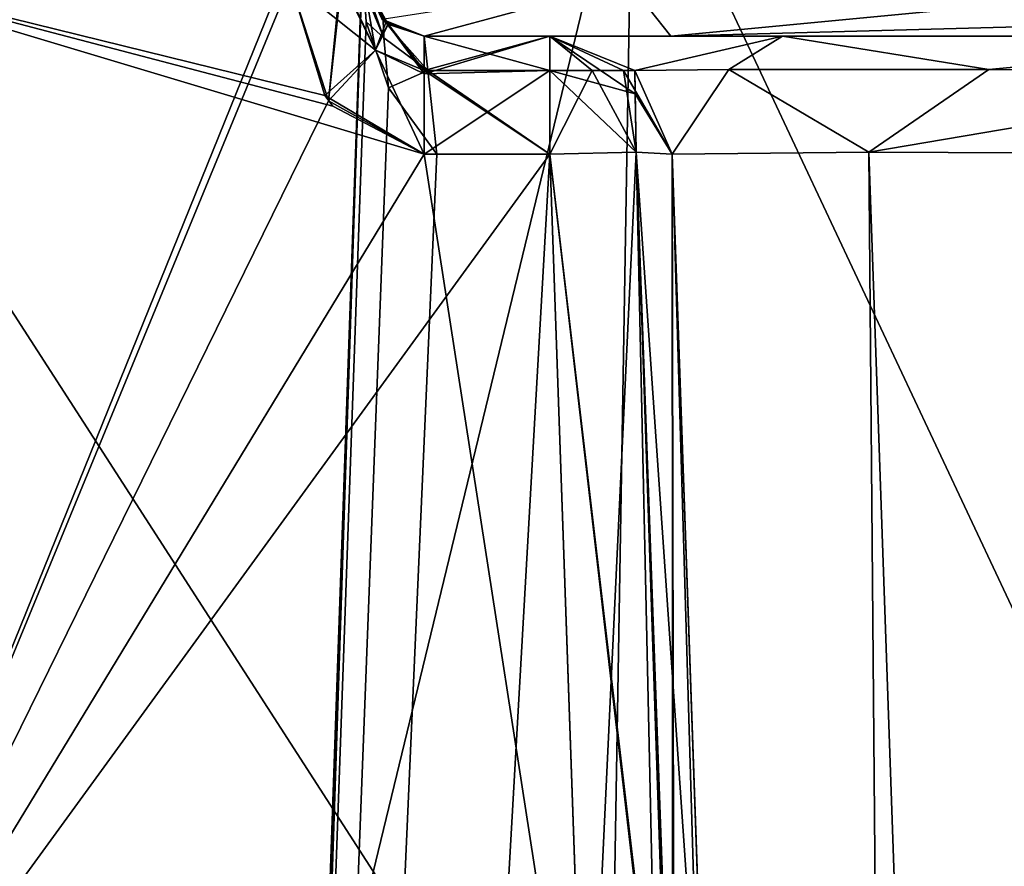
# Model space of a CAD drawing. Header units: inches. Extents: x -10 to 10, y -2.3 to 4.3.
# Tile 631 of 656: x -2.64 to -2.237, y 2.925 to 3.272. Entities that reach past the tile are written whole.
import ezdxf

# ---------------------------------------------------------------- set-up
doc = ezdxf.new("R2010")
doc.units = ezdxf.units.IN
doc.header["$LTSCALE"] = 65.185185
doc.header["$MEASUREMENT"] = 0
for name, color, linetype in [('11478', 7, 'CONTINUOUS'), ('11532', 7, 'CONTINUOUS'), ('12195', 7, 'CONTINUOUS'), ('12196', 7, 'CONTINUOUS'), ('12197', 7, 'CONTINUOUS'), ('12198', 7, 'CONTINUOUS'), ('12200', 7, 'CONTINUOUS'), ('12201', 7, 'CONTINUOUS'), ('12202', 7, 'CONTINUOUS'), ('12210', 7, 'CONTINUOUS'), ('12218', 7, 'CONTINUOUS'), ('12219', 7, 'CONTINUOUS'), ('9749', 7, 'CONTINUOUS'), ('9750', 7, 'CONTINUOUS'), ('9751', 7, 'CONTINUOUS'), ('9752', 7, 'CONTINUOUS'), ('9753', 7, 'CONTINUOUS'), ('9754', 7, 'CONTINUOUS'), ('9755', 7, 'CONTINUOUS'), ('9756', 7, 'CONTINUOUS'), ('9791', 7, 'CONTINUOUS'), ('9792', 7, 'CONTINUOUS'), ('9796', 7, 'CONTINUOUS'), ('9797', 7, 'CONTINUOUS'), ('9802', 7, 'CONTINUOUS'), ('9803', 7, 'CONTINUOUS'), ('9804', 7, 'CONTINUOUS'), ('9805', 7, 'CONTINUOUS'), ('9806', 7, 'CONTINUOUS'), ('9807', 7, 'CONTINUOUS'), ('9808', 7, 'CONTINUOUS'), ('9809', 7, 'CONTINUOUS'), ('9821', 7, 'CONTINUOUS'), ('9823', 7, 'CONTINUOUS'), ('9824', 7, 'CONTINUOUS'), ('9825', 7, 'CONTINUOUS'), ('9826', 7, 'CONTINUOUS'), ('9827', 7, 'CONTINUOUS'), ('9829', 7, 'CONTINUOUS'), ('9830', 7, 'CONTINUOUS'), ('9831', 7, 'CONTINUOUS'), ('9832', 7, 'CONTINUOUS'), ('9834', 7, 'CONTINUOUS'), ('9836', 7, 'CONTINUOUS'), ('9878', 7, 'CONTINUOUS'), ('9884', 7, 'CONTINUOUS'), ('9885', 7, 'CONTINUOUS'), ('9886', 7, 'CONTINUOUS'), ('9887', 7, 'CONTINUOUS'), ('9890', 7, 'CONTINUOUS'), ('9891', 7, 'CONTINUOUS'), ('9892', 7, 'CONTINUOUS'), ('9893', 7, 'CONTINUOUS'), ('9894', 7, 'CONTINUOUS')]:
    doc.layers.add(name, color=color, linetype=linetype)

msp = doc.modelspace()

# ---------------------------------------------------------------- linework, layer by layer
at = {"layer": '11478', "linetype": 'Continuous'}
for points in [[(-2.47459, 3.265, -4.13024), (-2.49189, 3.27195, -4.13043), (-2.39158, 3.28753, -4.39138), (-2.47459, 3.265, -4.13024)], [(-2.37384, 3.265, -4.37382), (-2.47459, 3.265, -4.13024), (-2.39158, 3.28753, -4.39138), (-2.37384, 3.265, -4.37382)], [(-2.13043, 3.28826, -4.49953), (-2.37384, 3.265, -4.37382), (-2.39158, 3.28753, -4.39138), (-2.13043, 3.28826, -4.49953)], [(-2.37384, 3.265, -4.37382), (-2.13043, 3.28826, -4.49953), (-2.13043, 3.27149, -4.49139), (-2.37384, 3.265, -4.37382)], [(-2.13026, 3.265, -4.47459), (-2.37384, 3.265, -4.37382), (-2.13043, 3.27149, -4.49139), (-2.13026, 3.265, -4.47459)]]:
    msp.add_3dface(points, dxfattribs=at)
at = {"layer": '11532', "linetype": 'Continuous'}
for points in [[(-2.49769, 3.36105, 5.67792), (-2.51583, 2.84164, 5.69606), (-2.51556, 2.84279, 5.70918), (-2.49769, 3.36105, 5.67792)], [(-2.49769, 3.36105, 5.67792), (-2.51556, 2.84279, 5.70918), (-2.51484, 2.84314, 5.72232), (-2.49769, 3.36105, 5.67792)], [(-2.51484, 2.84314, 5.72232), (-2.39806, 2.84254, 5.96665), (-2.3894, 3.36148, 5.9394), (-2.51484, 2.84314, 5.72232)], [(-2.49769, 3.36105, 5.67792), (-2.51484, 2.84314, 5.72232), (-2.3894, 3.36148, 5.9394), (-2.49769, 3.36105, 5.67792)], [(-2.39806, 2.84254, 5.96665), (-2.146, 2.84326, 6.06578), (-2.3894, 3.36148, 5.9394), (-2.39806, 2.84254, 5.96665)], [(-2.3894, 3.36148, 5.9394), (-2.146, 2.84326, 6.06578), (-2.12792, 3.36105, 6.04769), (-2.3894, 3.36148, 5.9394)]]:
    msp.add_3dface(points, dxfattribs=at)
at = {"layer": '12195', "linetype": 'Continuous'}
for points in [[(-2.42328, 3.21674, -2.10273), (-2.37358, 2.78874, -2.10362), (-2.38797, 3.21747, -2.08808), (-2.42328, 3.21674, -2.10273)], [(-2.42328, 3.21674, -2.10273), (-2.40831, 2.78802, -2.1177), (-2.37358, 2.78874, -2.10362), (-2.42328, 3.21674, -2.10273)], [(-2.35835, 2.78812, -2.06773), (-2.37331, 3.21674, -2.05276), (-2.38797, 3.21747, -2.08808), (-2.35835, 2.78812, -2.06773)], [(-2.37358, 2.78874, -2.10362), (-2.35835, 2.78812, -2.06773), (-2.38797, 3.21747, -2.08808), (-2.37358, 2.78874, -2.10362)]]:
    msp.add_3dface(points, dxfattribs=at)
at = {"layer": '12196', "linetype": 'Continuous'}
for points in [[(-2.42328, 3.265, -2.05276), (-2.42328, 3.25097, -2.0875), (-2.40592, 3.25097, -2.08284), (-2.42328, 3.265, -2.05276)], [(-2.42328, 3.265, -2.05276), (-2.40592, 3.25097, -2.08284), (-2.3932, 3.25097, -2.07013), (-2.42328, 3.265, -2.05276)], [(-2.42328, 3.265, -2.05276), (-2.3932, 3.25097, -2.07013), (-2.38855, 3.25097, -2.05276), (-2.42328, 3.265, -2.05276)], [(-2.42328, 3.25097, -2.0875), (-2.38797, 3.21747, -2.08808), (-2.40592, 3.25097, -2.08284), (-2.42328, 3.25097, -2.0875)], [(-2.42328, 3.21674, -2.10273), (-2.38797, 3.21747, -2.08808), (-2.42328, 3.25097, -2.0875), (-2.42328, 3.21674, -2.10273)], [(-2.40592, 3.25097, -2.08284), (-2.38797, 3.21747, -2.08808), (-2.3932, 3.25097, -2.07013), (-2.40592, 3.25097, -2.08284)], [(-2.38797, 3.21747, -2.08808), (-2.37331, 3.21674, -2.05276), (-2.3932, 3.25097, -2.07013), (-2.38797, 3.21747, -2.08808)], [(-2.3932, 3.25097, -2.07013), (-2.37331, 3.21674, -2.05276), (-2.38855, 3.25097, -2.05276), (-2.3932, 3.25097, -2.07013)]]:
    msp.add_3dface(points, dxfattribs=at)
at = {"layer": '12197', "linetype": 'Continuous'}
for points in [[(-2.42328, 3.265, -2.05276), (-2.47459, 3.265, -2.05276), (-2.47461, 3.24958, -2.08888), (-2.42328, 3.265, -2.05276)], [(-2.42328, 3.25097, -2.0875), (-2.42328, 3.265, -2.05276), (-2.47461, 3.24958, -2.08888), (-2.42328, 3.25097, -2.0875)], [(-2.47459, 3.21674, -2.10273), (-2.42328, 3.25097, -2.0875), (-2.47461, 3.24958, -2.08888), (-2.47459, 3.21674, -2.10273)], [(-2.47459, 3.21674, -2.10273), (-2.42328, 3.21674, -2.10273), (-2.42328, 3.25097, -2.0875), (-2.47459, 3.21674, -2.10273)]]:
    msp.add_3dface(points, dxfattribs=at)
at = {"layer": '12198', "linetype": 'Continuous'}
for points in [[(-2.52946, 3.28721, -2.10027), (-2.51371, 3.23849, -2.10197), (-2.50886, 3.28842, -2.09199), (-2.52946, 3.28721, -2.10027)], [(-2.50886, 3.28842, -2.09199), (-2.51371, 3.23849, -2.10197), (-2.49456, 3.25919, -2.08974), (-2.50886, 3.28842, -2.09199)], [(-2.49456, 3.25919, -2.08974), (-2.49953, 3.28826, -2.07029), (-2.50886, 3.28842, -2.09199), (-2.49456, 3.25919, -2.08974)], [(-2.48945, 3.2699, -2.06118), (-2.49953, 3.28826, -2.07029), (-2.49456, 3.25919, -2.08974), (-2.48945, 3.2699, -2.06118)], [(-2.47461, 3.24958, -2.08888), (-2.48945, 3.2699, -2.06118), (-2.49456, 3.25919, -2.08974), (-2.47461, 3.24958, -2.08888)], [(-2.47459, 3.265, -2.05276), (-2.48945, 3.2699, -2.06118), (-2.47461, 3.24958, -2.08888), (-2.47459, 3.265, -2.05276)], [(-2.51371, 3.23849, -2.10197), (-2.47459, 3.21674, -2.10273), (-2.49456, 3.25919, -2.08974), (-2.51371, 3.23849, -2.10197)], [(-2.47459, 3.21674, -2.10273), (-2.47461, 3.24958, -2.08888), (-2.49456, 3.25919, -2.08974), (-2.47459, 3.21674, -2.10273)]]:
    msp.add_3dface(points, dxfattribs=at)
at = {"layer": '12200', "linetype": 'Continuous'}
for points in [[(-2.42328, 3.265, 0.50276), (-2.42328, 3.265, -2.05276), (-2.38855, 3.25097, -2.05276), (-2.42328, 3.265, 0.50276)], [(-2.42328, 3.265, 0.50276), (-2.38855, 3.25097, -2.05276), (-2.38855, 3.25097, 0.50276), (-2.42328, 3.265, 0.50276)], [(-2.37331, 3.21674, -2.05276), (-2.37331, 3.21674, 0.50276), (-2.38855, 3.25097, 0.50276), (-2.37331, 3.21674, -2.05276)], [(-2.38855, 3.25097, -2.05276), (-2.37331, 3.21674, -2.05276), (-2.38855, 3.25097, 0.50276), (-2.38855, 3.25097, -2.05276)]]:
    msp.add_3dface(points, dxfattribs=at)
at = {"layer": '12201', "linetype": 'Continuous'}
for points in [[(-2.42328, 3.25097, 0.5375), (-2.42328, 3.265, 0.50276), (-2.40592, 3.25097, 0.53284), (-2.42328, 3.25097, 0.5375)], [(-2.42328, 3.265, 0.50276), (-2.38855, 3.25097, 0.50276), (-2.3932, 3.25097, 0.52013), (-2.42328, 3.265, 0.50276)], [(-2.40592, 3.25097, 0.53284), (-2.42328, 3.265, 0.50276), (-2.3932, 3.25097, 0.52013), (-2.40592, 3.25097, 0.53284)], [(-2.42328, 3.21674, 0.55273), (-2.42328, 3.25097, 0.5375), (-2.40592, 3.25097, 0.53284), (-2.42328, 3.21674, 0.55273)], [(-2.42328, 3.21674, 0.55273), (-2.40592, 3.25097, 0.53284), (-2.38797, 3.21747, 0.53808), (-2.42328, 3.21674, 0.55273)], [(-2.40592, 3.25097, 0.53284), (-2.3932, 3.25097, 0.52013), (-2.38797, 3.21747, 0.53808), (-2.40592, 3.25097, 0.53284)], [(-2.3932, 3.25097, 0.52013), (-2.38855, 3.25097, 0.50276), (-2.38797, 3.21747, 0.53808), (-2.3932, 3.25097, 0.52013)], [(-2.38855, 3.25097, 0.50276), (-2.37331, 3.21674, 0.50276), (-2.38797, 3.21747, 0.53808), (-2.38855, 3.25097, 0.50276)]]:
    msp.add_3dface(points, dxfattribs=at)
at = {"layer": '12202', "linetype": 'Continuous'}
for points in [[(-2.40831, 2.78802, 0.5677), (-2.42328, 3.21674, 0.55273), (-2.38797, 3.21747, 0.53808), (-2.40831, 2.78802, 0.5677)], [(-2.40831, 2.78802, 0.5677), (-2.38797, 3.21747, 0.53808), (-2.37296, 2.78874, 0.55301), (-2.40831, 2.78802, 0.5677)], [(-2.38797, 3.21747, 0.53808), (-2.37331, 3.21674, 0.50276), (-2.37296, 2.78874, 0.55301), (-2.38797, 3.21747, 0.53808)], [(-2.37331, 3.21674, 0.50276), (-2.35835, 2.78811, 0.51773), (-2.37296, 2.78874, 0.55301), (-2.37331, 3.21674, 0.50276)]]:
    msp.add_3dface(points, dxfattribs=at)
at = {"layer": '12210', "linetype": 'Continuous'}
for points in [[(-2.38797, 3.21747, 1.01192), (-2.42328, 3.21674, 0.99727), (-2.37358, 2.78874, 0.99638), (-2.38797, 3.21747, 1.01192)], [(-2.42328, 3.21674, 0.99727), (-2.40831, 2.78802, 0.9823), (-2.37358, 2.78874, 0.99638), (-2.42328, 3.21674, 0.99727)], [(-2.35835, 2.78812, 1.03227), (-2.37331, 3.21674, 1.04724), (-2.38797, 3.21747, 1.01192), (-2.35835, 2.78812, 1.03227)], [(-2.35835, 2.78812, 1.03227), (-2.38797, 3.21747, 1.01192), (-2.37358, 2.78874, 0.99638), (-2.35835, 2.78812, 1.03227)]]:
    msp.add_3dface(points, dxfattribs=at)
at = {"layer": '12218', "linetype": 'Continuous'}
for points in [[(-2.48941, 3.26987, 3.61115), (-2.49953, 3.28826, 3.62029), (-2.48945, 3.2699, 1.03882), (-2.48941, 3.26987, 3.61115)], [(-2.49953, 3.28826, 3.62029), (-2.49953, 3.28826, 1.02971), (-2.48945, 3.2699, 1.03882), (-2.49953, 3.28826, 3.62029)], [(-2.47459, 3.265, 1.04724), (-2.48941, 3.26987, 3.61115), (-2.48945, 3.2699, 1.03882), (-2.47459, 3.265, 1.04724)], [(-2.47459, 3.265, 3.60276), (-2.48941, 3.26987, 3.61115), (-2.47459, 3.265, 1.04724), (-2.47459, 3.265, 3.60276)]]:
    msp.add_3dface(points, dxfattribs=at)
at = {"layer": '12219', "linetype": 'Continuous'}
for points in [[(-2.42328, 3.265, 3.60276), (-2.47459, 3.265, 3.60276), (-2.47459, 3.265, 1.04724), (-2.42328, 3.265, 3.60276)], [(-2.42328, 3.265, 1.04724), (-2.42328, 3.265, 3.60276), (-2.47459, 3.265, 1.04724), (-2.42328, 3.265, 1.04724)]]:
    msp.add_3dface(points, dxfattribs=at)
at = {"layer": '9749', "linetype": 'Continuous'}
for points in [[(-2.5, 3.295, 4.55817), (-2.49831, 3.27082, 4.55902), (-2.62939, -0.41025, 4.68756), (-2.5, 3.295, 4.55817)], [(-2.49831, 3.27082, 4.55902), (-2.48923, 3.24383, 4.55996), (-2.62939, -0.41025, 4.68756), (-2.49831, 3.27082, 4.55902)], [(-2.48923, 3.24383, 4.55996), (-2.46953, 3.21674, 4.56091), (-2.62939, -0.41025, 4.68756), (-2.48923, 3.24383, 4.55996)], [(-2.62939, -0.41025, 4.68756), (-2.46953, 3.21674, 4.56091), (-2.42328, 3.21674, 4.56091), (-2.62939, -0.41025, 4.68756)], [(-2.32849, 0.50212, 4.6557), (-2.62939, -0.41025, 4.68756), (-2.42328, 3.21674, 4.56091), (-2.32849, 0.50212, 4.6557)]]:
    msp.add_3dface(points, dxfattribs=at)
at = {"layer": '9750', "linetype": 'Continuous'}
for points in [[(-2.47311, 3.25099, 4.54565), (-2.47459, 3.265, 4.51094), (-2.42328, 3.25098, 4.54566), (-2.47311, 3.25099, 4.54565)], [(-2.42328, 3.25098, 4.54566), (-2.47459, 3.265, 4.51094), (-2.42328, 3.265, 4.51094), (-2.42328, 3.25098, 4.54566)], [(-2.42328, 3.21674, 4.56091), (-2.46953, 3.21674, 4.56091), (-2.47311, 3.25099, 4.54565), (-2.42328, 3.21674, 4.56091)], [(-2.42328, 3.21674, 4.56091), (-2.47311, 3.25099, 4.54565), (-2.42328, 3.25098, 4.54566), (-2.42328, 3.21674, 4.56091)]]:
    msp.add_3dface(points, dxfattribs=at)
at = {"layer": '9751', "linetype": 'Continuous'}
for points in [[(-2.49139, 3.27148, 4.51094), (-2.4911, 3.26428, 4.5393), (-2.49953, 3.28826, 4.51094), (-2.49139, 3.27148, 4.51094)], [(-2.49953, 3.28826, 4.51094), (-2.4911, 3.26428, 4.5393), (-2.49921, 3.28376, 4.53649), (-2.49953, 3.28826, 4.51094)], [(-2.4911, 3.26428, 4.5393), (-2.49831, 3.27082, 4.55902), (-2.49921, 3.28376, 4.53649), (-2.4911, 3.26428, 4.5393)], [(-2.48923, 3.24383, 4.55996), (-2.49831, 3.27082, 4.55902), (-2.4911, 3.26428, 4.5393), (-2.48923, 3.24383, 4.55996)], [(-2.47459, 3.265, 4.51094), (-2.47311, 3.25099, 4.54565), (-2.49139, 3.27148, 4.51094), (-2.47459, 3.265, 4.51094)], [(-2.49139, 3.27148, 4.51094), (-2.47311, 3.25099, 4.54565), (-2.4911, 3.26428, 4.5393), (-2.49139, 3.27148, 4.51094)], [(-2.47311, 3.25099, 4.54565), (-2.48923, 3.24383, 4.55996), (-2.4911, 3.26428, 4.5393), (-2.47311, 3.25099, 4.54565)], [(-2.46953, 3.21674, 4.56091), (-2.48923, 3.24383, 4.55996), (-2.47311, 3.25099, 4.54565), (-2.46953, 3.21674, 4.56091)]]:
    msp.add_3dface(points, dxfattribs=at)
at = {"layer": '9752', "linetype": 'Continuous'}
for points in [[(-2.49139, 3.27148, 4.51094), (-2.49953, 3.28826, 4.51094), (-2.48945, 3.2699, 4.13882), (-2.49139, 3.27148, 4.51094)], [(-2.48945, 3.2699, 4.13882), (-2.49953, 3.28826, 4.51094), (-2.49953, 3.28826, 4.12971), (-2.48945, 3.2699, 4.13882)], [(-2.47459, 3.265, 4.51094), (-2.49139, 3.27148, 4.51094), (-2.47459, 3.265, 4.14724), (-2.47459, 3.265, 4.51094)], [(-2.47459, 3.265, 4.14724), (-2.49139, 3.27148, 4.51094), (-2.48945, 3.2699, 4.13882), (-2.47459, 3.265, 4.14724)]]:
    msp.add_3dface(points, dxfattribs=at)
at = {"layer": '9753', "linetype": 'Continuous'}
for points in [[(-2.42328, 3.265, 4.51094), (-2.47459, 3.265, 4.51094), (-2.47459, 3.265, 4.14724), (-2.42328, 3.265, 4.51094)], [(-2.42328, 3.265, 4.51094), (-2.47459, 3.265, 4.14724), (-2.42328, 3.265, 4.14724), (-2.42328, 3.265, 4.51094)]]:
    msp.add_3dface(points, dxfattribs=at)
at = {"layer": '9754', "linetype": 'Continuous'}
for points in [[(-2.42328, 3.265, 4.51094), (-2.42328, 3.265, 4.14724), (-2.38855, 3.25097, 4.14724), (-2.42328, 3.265, 4.51094)], [(-2.38855, 3.25097, 4.51094), (-2.42328, 3.265, 4.51094), (-2.38855, 3.25097, 4.14724), (-2.38855, 3.25097, 4.51094)], [(-2.37331, 3.21674, 4.51094), (-2.38855, 3.25097, 4.51094), (-2.37331, 3.21674, 4.14724), (-2.37331, 3.21674, 4.51094)], [(-2.37331, 3.21674, 4.14724), (-2.38855, 3.25097, 4.51094), (-2.38855, 3.25097, 4.14724), (-2.37331, 3.21674, 4.14724)]]:
    msp.add_3dface(points, dxfattribs=at)
at = {"layer": '9755', "linetype": 'Continuous'}
for points in [[(-2.42328, 3.25098, 4.54566), (-2.42328, 3.265, 4.51094), (-2.38839, 3.24135, 4.53519), (-2.42328, 3.25098, 4.54566)], [(-2.42328, 3.265, 4.51094), (-2.38855, 3.25097, 4.51094), (-2.38839, 3.24135, 4.53519), (-2.42328, 3.265, 4.51094)], [(-2.42328, 3.21674, 4.56091), (-2.42328, 3.25098, 4.54566), (-2.38797, 3.21747, 4.54625), (-2.42328, 3.21674, 4.56091)], [(-2.42328, 3.25098, 4.54566), (-2.38839, 3.24135, 4.53519), (-2.38797, 3.21747, 4.54625), (-2.42328, 3.25098, 4.54566)], [(-2.38855, 3.25097, 4.51094), (-2.37331, 3.21674, 4.51094), (-2.38839, 3.24135, 4.53519), (-2.38855, 3.25097, 4.51094)], [(-2.38839, 3.24135, 4.53519), (-2.37331, 3.21674, 4.51094), (-2.38797, 3.21747, 4.54625), (-2.38839, 3.24135, 4.53519)]]:
    msp.add_3dface(points, dxfattribs=at)
at = {"layer": '9756', "linetype": 'Continuous'}
for points in [[(-2.32849, 0.50212, 4.6557), (-2.42328, 3.21674, 4.56091), (-2.38797, 3.21747, 4.54625), (-2.32849, 0.50212, 4.6557)], [(-2.32849, 0.50212, 4.6557), (-2.38797, 3.21747, 4.54625), (-2.29313, 0.50284, 4.641), (-2.32849, 0.50212, 4.6557)], [(-2.38797, 3.21747, 4.54625), (-2.37331, 3.21674, 4.51094), (-2.29313, 0.50284, 4.641), (-2.38797, 3.21747, 4.54625)], [(-2.29313, 0.50284, 4.641), (-2.37331, 3.21674, 4.51094), (-2.27852, 0.50212, 4.60573), (-2.29313, 0.50284, 4.641)]]:
    msp.add_3dface(points, dxfattribs=at)
at = {"layer": '9791', "linetype": 'Continuous'}
for points in [[(-2.37331, 3.21674, 4.51094), (-2.37331, 3.21674, 4.14724), (-2.27852, 0.50212, 4.60573), (-2.37331, 3.21674, 4.51094)], [(-2.27852, 0.50212, 4.60573), (-2.37331, 3.21674, 4.14724), (-2.35835, 2.78812, 4.13227), (-2.27852, 0.50212, 4.60573)], [(-2.29922, 1.09487, 3.40784), (-2.29751, 1.04592, 3.54034), (-2.37331, 3.21674, 1.04724), (-2.29922, 1.09487, 3.40784)], [(-2.37331, 3.21674, 1.04724), (-2.29751, 1.04592, 3.54034), (-2.37331, 3.21674, 3.60276), (-2.37331, 3.21674, 1.04724)], [(-2.37331, 3.21674, 3.60276), (-2.29751, 1.04592, 3.54034), (-2.35835, 2.78811, 3.61773), (-2.37331, 3.21674, 3.60276)], [(-2.2998, 1.11151, 3.26757), (-2.29922, 1.09487, 3.40784), (-2.37331, 3.21674, 1.04724), (-2.2998, 1.11151, 3.26757)], [(-2.35835, 2.78812, 1.03227), (-2.2998, 1.11151, 3.26757), (-2.37331, 3.21674, 1.04724), (-2.35835, 2.78812, 1.03227)], [(-2.29822, 1.06629, 0.41055), (-2.29843, 1.07218, 0.42937), (-2.37331, 3.21674, -2.05276), (-2.29822, 1.06629, 0.41055)], [(-2.37331, 3.21674, -2.05276), (-2.29843, 1.07218, 0.42937), (-2.37331, 3.21674, 0.50276), (-2.37331, 3.21674, -2.05276)], [(-2.37331, 3.21674, 0.50276), (-2.29843, 1.07218, 0.42937), (-2.35835, 2.78811, 0.51773), (-2.37331, 3.21674, 0.50276)], [(-2.2967, 1.02265, 0.225), (-2.29822, 1.06629, 0.41055), (-2.37331, 3.21674, -2.05276), (-2.2967, 1.02265, 0.225)], [(-2.2967, 1.02265, -0.225), (-2.2967, 1.02265, 0.225), (-2.37331, 3.21674, -2.05276), (-2.2967, 1.02265, -0.225)], [(-2.2981, 1.06297, -0.40005), (-2.2967, 1.02265, -0.225), (-2.37331, 3.21674, -2.05276), (-2.2981, 1.06297, -0.40005)], [(-2.2984, 1.07142, -0.42704), (-2.2981, 1.06297, -0.40005), (-2.37331, 3.21674, -2.05276), (-2.2984, 1.07142, -0.42704)], [(-2.2998, 1.11151, -0.64752), (-2.2984, 1.07142, -0.42704), (-2.37331, 3.21674, -2.05276), (-2.2998, 1.11151, -0.64752)], [(-2.35835, 2.78812, -2.06773), (-2.2998, 1.11151, -0.64752), (-2.37331, 3.21674, -2.05276), (-2.35835, 2.78812, -2.06773)], [(-2.29833, 1.06937, -3.1455), (-2.2998, 1.11151, -3.04128), (-2.37331, 3.21674, -4.09848), (-2.29833, 1.06937, -3.1455)], [(-2.37331, 3.21674, -4.09848), (-2.2998, 1.11151, -3.04128), (-2.37331, 3.21674, -2.59724), (-2.37331, 3.21674, -4.09848)], [(-2.37331, 3.21674, -2.59724), (-2.2998, 1.11151, -3.04128), (-2.35835, 2.78811, -2.58227), (-2.37331, 3.21674, -2.59724)], [(-2.29474, 0.96669, -3.19118), (-2.29833, 1.06937, -3.1455), (-2.37331, 3.21674, -4.09848), (-2.29474, 0.96669, -3.19118)], [(-2.26688, 0.16889, -3.21904), (-2.29474, 0.96669, -3.19118), (-2.37331, 3.21674, -4.09848), (-2.26688, 0.16889, -3.21904)], [(-2.26688, 0.16889, -3.99205), (-2.26688, 0.16889, -3.21904), (-2.37331, 3.21674, -4.09848), (-2.26688, 0.16889, -3.99205)]]:
    msp.add_3dface(points, dxfattribs=at)
at = {"layer": '9792', "linetype": 'Continuous'}
for points in [[(-2.42328, 3.21674, 4.09727), (-2.37305, 2.78874, 4.0969), (-2.38797, 3.21747, 4.11192), (-2.42328, 3.21674, 4.09727)], [(-2.40831, 2.78802, 4.0823), (-2.37305, 2.78874, 4.0969), (-2.42328, 3.21674, 4.09727), (-2.40831, 2.78802, 4.0823)], [(-2.35835, 2.78812, 4.13227), (-2.37331, 3.21674, 4.14724), (-2.38797, 3.21747, 4.11192), (-2.35835, 2.78812, 4.13227)], [(-2.37305, 2.78874, 4.0969), (-2.35835, 2.78812, 4.13227), (-2.38797, 3.21747, 4.11192), (-2.37305, 2.78874, 4.0969)]]:
    msp.add_3dface(points, dxfattribs=at)
at = {"layer": '9796', "linetype": 'Continuous'}
for points in [[(-2.38797, 3.21747, 3.63808), (-2.40831, 2.78802, 3.6677), (-2.42328, 3.21674, 3.65273), (-2.38797, 3.21747, 3.63808)], [(-2.37243, 2.78874, 3.65247), (-2.40831, 2.78802, 3.6677), (-2.38797, 3.21747, 3.63808), (-2.37243, 2.78874, 3.65247)], [(-2.37331, 3.21674, 3.60276), (-2.37243, 2.78874, 3.65247), (-2.38797, 3.21747, 3.63808), (-2.37331, 3.21674, 3.60276)], [(-2.37331, 3.21674, 3.60276), (-2.35835, 2.78811, 3.61773), (-2.37243, 2.78874, 3.65247), (-2.37331, 3.21674, 3.60276)]]:
    msp.add_3dface(points, dxfattribs=at)
at = {"layer": '9797', "linetype": 'Continuous'}
for points in [[(-2.735, 3.295, 3.65), (-2.40831, 2.78802, 3.6677), (-2.735, 2.78802, 3.6677), (-2.735, 3.295, 3.65)], [(-2.40831, 2.78802, 3.6677), (-2.735, 3.295, 3.65), (-2.47459, 3.21674, 3.65273), (-2.40831, 2.78802, 3.6677)], [(-2.47459, 3.21674, 3.65273), (-2.735, 3.295, 3.65), (-2.51204, 3.23639, 3.65205), (-2.47459, 3.21674, 3.65273)], [(-2.51204, 3.23639, 3.65205), (-2.735, 3.295, 3.65), (-2.51527, 3.24074, 3.65189), (-2.51204, 3.23639, 3.65205)], [(-2.51527, 3.24074, 3.65189), (-2.735, 3.295, 3.65), (-2.52946, 3.28721, 3.65027), (-2.51527, 3.24074, 3.65189)], [(-2.42328, 3.21674, 3.65273), (-2.40831, 2.78802, 3.6677), (-2.47459, 3.21674, 3.65273), (-2.42328, 3.21674, 3.65273)]]:
    msp.add_3dface(points, dxfattribs=at)
at = {"layer": '9802', "linetype": 'Continuous'}
for points in [[(-2.52946, 3.28721, 3.65027), (-2.50832, 3.28844, 3.64146), (-2.49448, 3.25929, 3.63961), (-2.52946, 3.28721, 3.65027)], [(-2.50832, 3.28844, 3.64146), (-2.49953, 3.28826, 3.62029), (-2.49448, 3.25929, 3.63961), (-2.50832, 3.28844, 3.64146)], [(-2.51527, 3.24074, 3.65189), (-2.52946, 3.28721, 3.65027), (-2.49448, 3.25929, 3.63961), (-2.51527, 3.24074, 3.65189)], [(-2.49448, 3.25929, 3.63961), (-2.49953, 3.28826, 3.62029), (-2.48941, 3.26987, 3.61115), (-2.49448, 3.25929, 3.63961)], [(-2.49448, 3.25929, 3.63961), (-2.48941, 3.26987, 3.61115), (-2.47461, 3.25097, 3.6375), (-2.49448, 3.25929, 3.63961)], [(-2.47459, 3.265, 3.60276), (-2.47461, 3.25097, 3.6375), (-2.48941, 3.26987, 3.61115), (-2.47459, 3.265, 3.60276)], [(-2.47459, 3.21674, 3.65273), (-2.51527, 3.24074, 3.65189), (-2.49448, 3.25929, 3.63961), (-2.47459, 3.21674, 3.65273)], [(-2.47459, 3.21674, 3.65273), (-2.49448, 3.25929, 3.63961), (-2.47461, 3.25097, 3.6375), (-2.47459, 3.21674, 3.65273)], [(-2.47459, 3.21674, 3.65273), (-2.51204, 3.23639, 3.65205), (-2.51527, 3.24074, 3.65189), (-2.47459, 3.21674, 3.65273)]]:
    msp.add_3dface(points, dxfattribs=at)
at = {"layer": '9803', "linetype": 'Continuous'}
for points in [[(-2.47461, 3.25097, 3.6375), (-2.47459, 3.265, 3.60276), (-2.42328, 3.25097, 3.6375), (-2.47461, 3.25097, 3.6375)], [(-2.42328, 3.25097, 3.6375), (-2.47459, 3.265, 3.60276), (-2.42328, 3.265, 3.60276), (-2.42328, 3.25097, 3.6375)], [(-2.42328, 3.21674, 3.65273), (-2.47459, 3.21674, 3.65273), (-2.47461, 3.25097, 3.6375), (-2.42328, 3.21674, 3.65273)], [(-2.42328, 3.21674, 3.65273), (-2.47461, 3.25097, 3.6375), (-2.42328, 3.25097, 3.6375), (-2.42328, 3.21674, 3.65273)]]:
    msp.add_3dface(points, dxfattribs=at)
at = {"layer": '9804', "linetype": 'Continuous'}
for points in [[(-2.42328, 3.25097, 3.6375), (-2.42328, 3.265, 3.60276), (-2.40592, 3.25097, 3.63284), (-2.42328, 3.25097, 3.6375)], [(-2.40592, 3.25097, 3.63284), (-2.42328, 3.265, 3.60276), (-2.3932, 3.25097, 3.62013), (-2.40592, 3.25097, 3.63284)], [(-2.3932, 3.25097, 3.62013), (-2.42328, 3.265, 3.60276), (-2.38855, 3.25097, 3.60276), (-2.3932, 3.25097, 3.62013)], [(-2.38797, 3.21747, 3.63808), (-2.42328, 3.21674, 3.65273), (-2.40592, 3.25097, 3.63284), (-2.38797, 3.21747, 3.63808)], [(-2.42328, 3.21674, 3.65273), (-2.42328, 3.25097, 3.6375), (-2.40592, 3.25097, 3.63284), (-2.42328, 3.21674, 3.65273)], [(-2.38797, 3.21747, 3.63808), (-2.40592, 3.25097, 3.63284), (-2.3932, 3.25097, 3.62013), (-2.38797, 3.21747, 3.63808)], [(-2.38797, 3.21747, 3.63808), (-2.3932, 3.25097, 3.62013), (-2.38855, 3.25097, 3.60276), (-2.38797, 3.21747, 3.63808)], [(-2.37331, 3.21674, 3.60276), (-2.38797, 3.21747, 3.63808), (-2.38855, 3.25097, 3.60276), (-2.37331, 3.21674, 3.60276)]]:
    msp.add_3dface(points, dxfattribs=at)
at = {"layer": '9805', "linetype": 'Continuous'}
for points in [[(-2.38855, 3.25097, 3.60276), (-2.42328, 3.265, 3.60276), (-2.38855, 3.25097, 1.04724), (-2.38855, 3.25097, 3.60276)], [(-2.38855, 3.25097, 1.04724), (-2.42328, 3.265, 3.60276), (-2.42328, 3.265, 1.04724), (-2.38855, 3.25097, 1.04724)], [(-2.37331, 3.21674, 1.04724), (-2.37331, 3.21674, 3.60276), (-2.38855, 3.25097, 3.60276), (-2.37331, 3.21674, 1.04724)], [(-2.37331, 3.21674, 1.04724), (-2.38855, 3.25097, 3.60276), (-2.38855, 3.25097, 1.04724), (-2.37331, 3.21674, 1.04724)]]:
    msp.add_3dface(points, dxfattribs=at)
at = {"layer": '9806', "linetype": 'Continuous'}
for points in [[(-2.38855, 3.25097, 1.04724), (-2.42328, 3.265, 1.04724), (-2.3932, 3.25097, 1.02987), (-2.38855, 3.25097, 1.04724)], [(-2.42328, 3.265, 1.04724), (-2.42328, 3.25097, 1.0125), (-2.40592, 3.25097, 1.01716), (-2.42328, 3.265, 1.04724)], [(-2.42328, 3.265, 1.04724), (-2.40592, 3.25097, 1.01716), (-2.3932, 3.25097, 1.02987), (-2.42328, 3.265, 1.04724)], [(-2.42328, 3.25097, 1.0125), (-2.42328, 3.21674, 0.99727), (-2.38797, 3.21747, 1.01192), (-2.42328, 3.25097, 1.0125)], [(-2.40592, 3.25097, 1.01716), (-2.42328, 3.25097, 1.0125), (-2.38797, 3.21747, 1.01192), (-2.40592, 3.25097, 1.01716)], [(-2.3932, 3.25097, 1.02987), (-2.40592, 3.25097, 1.01716), (-2.38797, 3.21747, 1.01192), (-2.3932, 3.25097, 1.02987)], [(-2.37331, 3.21674, 1.04724), (-2.38855, 3.25097, 1.04724), (-2.3932, 3.25097, 1.02987), (-2.37331, 3.21674, 1.04724)], [(-2.37331, 3.21674, 1.04724), (-2.3932, 3.25097, 1.02987), (-2.38797, 3.21747, 1.01192), (-2.37331, 3.21674, 1.04724)]]:
    msp.add_3dface(points, dxfattribs=at)
at = {"layer": '9807', "linetype": 'Continuous'}
for points in [[(-2.42328, 3.25097, 1.0125), (-2.42328, 3.265, 1.04724), (-2.47461, 3.24958, 1.01112), (-2.42328, 3.25097, 1.0125)], [(-2.47461, 3.24958, 1.01112), (-2.42328, 3.265, 1.04724), (-2.47459, 3.265, 1.04724), (-2.47461, 3.24958, 1.01112)], [(-2.47459, 3.21674, 0.99727), (-2.42328, 3.25097, 1.0125), (-2.47461, 3.24958, 1.01112), (-2.47459, 3.21674, 0.99727)], [(-2.42328, 3.21674, 0.99727), (-2.42328, 3.25097, 1.0125), (-2.47459, 3.21674, 0.99727), (-2.42328, 3.21674, 0.99727)]]:
    msp.add_3dface(points, dxfattribs=at)
at = {"layer": '9808', "linetype": 'Continuous'}
for points in [[(-2.52946, 3.28721, 0.99973), (-2.51371, 3.23849, 0.99803), (-2.50886, 3.28842, 1.00801), (-2.52946, 3.28721, 0.99973)], [(-2.50886, 3.28842, 1.00801), (-2.51371, 3.23849, 0.99803), (-2.49456, 3.25919, 1.01026), (-2.50886, 3.28842, 1.00801)], [(-2.50886, 3.28842, 1.00801), (-2.49456, 3.25919, 1.01026), (-2.49953, 3.28826, 1.02971), (-2.50886, 3.28842, 1.00801)], [(-2.49953, 3.28826, 1.02971), (-2.49456, 3.25919, 1.01026), (-2.48945, 3.2699, 1.03882), (-2.49953, 3.28826, 1.02971)], [(-2.49456, 3.25919, 1.01026), (-2.47461, 3.24958, 1.01112), (-2.48945, 3.2699, 1.03882), (-2.49456, 3.25919, 1.01026)], [(-2.47461, 3.24958, 1.01112), (-2.47459, 3.265, 1.04724), (-2.48945, 3.2699, 1.03882), (-2.47461, 3.24958, 1.01112)], [(-2.51371, 3.23849, 0.99803), (-2.47459, 3.21674, 0.99727), (-2.49456, 3.25919, 1.01026), (-2.51371, 3.23849, 0.99803)], [(-2.47459, 3.21674, 0.99727), (-2.47461, 3.24958, 1.01112), (-2.49456, 3.25919, 1.01026), (-2.47459, 3.21674, 0.99727)]]:
    msp.add_3dface(points, dxfattribs=at)
at = {"layer": '9809', "linetype": 'Continuous'}
for points in [[(-2.53, 3.295, 1), (-2.65169, 3.295, 1), (-2.735, 2.78802, 0.9823), (-2.53, 3.295, 1)], [(-2.52946, 3.28721, 0.99973), (-2.53, 3.295, 1), (-2.735, 2.78802, 0.9823), (-2.52946, 3.28721, 0.99973)], [(-2.51371, 3.23849, 0.99803), (-2.52946, 3.28721, 0.99973), (-2.735, 2.78802, 0.9823), (-2.51371, 3.23849, 0.99803)], [(-2.47459, 3.21674, 0.99727), (-2.51371, 3.23849, 0.99803), (-2.735, 2.78802, 0.9823), (-2.47459, 3.21674, 0.99727)], [(-2.42328, 3.21674, 0.99727), (-2.47459, 3.21674, 0.99727), (-2.735, 2.78802, 0.9823), (-2.42328, 3.21674, 0.99727)], [(-2.40831, 2.78802, 0.9823), (-2.42328, 3.21674, 0.99727), (-2.735, 2.78802, 0.9823), (-2.40831, 2.78802, 0.9823)]]:
    msp.add_3dface(points, dxfattribs=at)
at = {"layer": '9821', "linetype": 'Continuous'}
for points in [[(-2.53, 3.295, 4.1), (-2.65169, 3.295, 4.1), (-2.735, 2.78802, 4.0823), (-2.53, 3.295, 4.1)], [(-2.52946, 3.28721, 4.09973), (-2.53, 3.295, 4.1), (-2.735, 2.78802, 4.0823), (-2.52946, 3.28721, 4.09973)], [(-2.51371, 3.23849, 4.09803), (-2.52946, 3.28721, 4.09973), (-2.735, 2.78802, 4.0823), (-2.51371, 3.23849, 4.09803)], [(-2.47459, 3.21674, 4.09727), (-2.51371, 3.23849, 4.09803), (-2.735, 2.78802, 4.0823), (-2.47459, 3.21674, 4.09727)], [(-2.42328, 3.21674, 4.09727), (-2.47459, 3.21674, 4.09727), (-2.735, 2.78802, 4.0823), (-2.42328, 3.21674, 4.09727)], [(-2.40831, 2.78802, 4.0823), (-2.42328, 3.21674, 4.09727), (-2.735, 2.78802, 4.0823), (-2.40831, 2.78802, 4.0823)]]:
    msp.add_3dface(points, dxfattribs=at)
at = {"layer": '9823', "linetype": 'Continuous'}
for points in [[(-2.52946, 3.28721, 4.09973), (-2.51371, 3.23849, 4.09803), (-2.50832, 3.28844, 4.10854), (-2.52946, 3.28721, 4.09973)], [(-2.50832, 3.28844, 4.10854), (-2.51371, 3.23849, 4.09803), (-2.49456, 3.25919, 4.11026), (-2.50832, 3.28844, 4.10854)], [(-2.49953, 3.28826, 4.12971), (-2.50832, 3.28844, 4.10854), (-2.49456, 3.25919, 4.11026), (-2.49953, 3.28826, 4.12971)], [(-2.48945, 3.2699, 4.13882), (-2.49953, 3.28826, 4.12971), (-2.49456, 3.25919, 4.11026), (-2.48945, 3.2699, 4.13882)], [(-2.48945, 3.2699, 4.13882), (-2.49456, 3.25919, 4.11026), (-2.47461, 3.25097, 4.1125), (-2.48945, 3.2699, 4.13882)], [(-2.47459, 3.265, 4.14724), (-2.48945, 3.2699, 4.13882), (-2.47461, 3.25097, 4.1125), (-2.47459, 3.265, 4.14724)], [(-2.51371, 3.23849, 4.09803), (-2.47459, 3.21674, 4.09727), (-2.49456, 3.25919, 4.11026), (-2.51371, 3.23849, 4.09803)], [(-2.49456, 3.25919, 4.11026), (-2.47459, 3.21674, 4.09727), (-2.47461, 3.25097, 4.1125), (-2.49456, 3.25919, 4.11026)]]:
    msp.add_3dface(points, dxfattribs=at)
at = {"layer": '9824', "linetype": 'Continuous'}
for points in [[(-2.42328, 3.265, 4.14724), (-2.47459, 3.265, 4.14724), (-2.47461, 3.25097, 4.1125), (-2.42328, 3.265, 4.14724)], [(-2.42328, 3.265, 4.14724), (-2.47461, 3.25097, 4.1125), (-2.42328, 3.25097, 4.1125), (-2.42328, 3.265, 4.14724)], [(-2.47461, 3.25097, 4.1125), (-2.47459, 3.21674, 4.09727), (-2.42328, 3.25097, 4.1125), (-2.47461, 3.25097, 4.1125)], [(-2.47459, 3.21674, 4.09727), (-2.42328, 3.21674, 4.09727), (-2.42328, 3.25097, 4.1125), (-2.47459, 3.21674, 4.09727)]]:
    msp.add_3dface(points, dxfattribs=at)
at = {"layer": '9825', "linetype": 'Continuous'}
for points in [[(-2.38855, 3.25097, 4.14724), (-2.42328, 3.265, 4.14724), (-2.3932, 3.25097, 4.12987), (-2.38855, 3.25097, 4.14724)], [(-2.42328, 3.265, 4.14724), (-2.42328, 3.25097, 4.1125), (-2.40592, 3.25097, 4.11716), (-2.42328, 3.265, 4.14724)], [(-2.42328, 3.265, 4.14724), (-2.40592, 3.25097, 4.11716), (-2.3932, 3.25097, 4.12987), (-2.42328, 3.265, 4.14724)], [(-2.42328, 3.21674, 4.09727), (-2.38797, 3.21747, 4.11192), (-2.42328, 3.25097, 4.1125), (-2.42328, 3.21674, 4.09727)], [(-2.42328, 3.25097, 4.1125), (-2.38797, 3.21747, 4.11192), (-2.40592, 3.25097, 4.11716), (-2.42328, 3.25097, 4.1125)], [(-2.40592, 3.25097, 4.11716), (-2.38797, 3.21747, 4.11192), (-2.3932, 3.25097, 4.12987), (-2.40592, 3.25097, 4.11716)], [(-2.37331, 3.21674, 4.14724), (-2.38855, 3.25097, 4.14724), (-2.3932, 3.25097, 4.12987), (-2.37331, 3.21674, 4.14724)], [(-2.38797, 3.21747, 4.11192), (-2.37331, 3.21674, 4.14724), (-2.3932, 3.25097, 4.12987), (-2.38797, 3.21747, 4.11192)]]:
    msp.add_3dface(points, dxfattribs=at)
at = {"layer": '9826', "linetype": 'Continuous'}
msp.add_3dface([(-2.49831, 3.27082, 4.55902), (-2.5, 3.295, 4.55817), (-2.49921, 3.28376, 4.53649), (-2.49831, 3.27082, 4.55902)], dxfattribs=at)
at = {"layer": '9827', "linetype": 'Continuous'}
for points in [[(-2.49769, 3.36105, 5.67792), (-2.5, 3.295, 4.55817), (-2.51884, 2.75535, 5.52438), (-2.49769, 3.36105, 5.67792)], [(-2.51583, 2.84164, 5.69606), (-2.49769, 3.36105, 5.67792), (-2.51884, 2.75535, 5.52438), (-2.51583, 2.84164, 5.69606)], [(-2.5, 3.295, 4.55817), (-2.62939, -0.41025, 4.68756), (-2.62864, -0.38866, 4.73502), (-2.5, 3.295, 4.55817)], [(-2.62834, -0.38006, 4.78642), (-2.5, 3.295, 4.55817), (-2.62864, -0.38866, 4.73502), (-2.62834, -0.38006, 4.78642)], [(-2.62765, -0.36044, 5.34843), (-2.5, 3.295, 4.55817), (-2.62834, -0.38006, 4.78642), (-2.62765, -0.36044, 5.34843)], [(-2.52505, 2.57775, 5.45103), (-2.5, 3.295, 4.55817), (-2.62765, -0.36044, 5.34843), (-2.52505, 2.57775, 5.45103)], [(-2.51884, 2.75535, 5.52438), (-2.5, 3.295, 4.55817), (-2.52505, 2.57775, 5.45103), (-2.51884, 2.75535, 5.52438)]]:
    msp.add_3dface(points, dxfattribs=at)
at = {"layer": '9829', "linetype": 'Continuous'}
for points in [[(-2.49953, 3.28826, 0.52029), (-2.49953, 3.28826, -2.07029), (-2.48945, 3.2699, -2.06118), (-2.49953, 3.28826, 0.52029)], [(-2.49953, 3.28826, 0.52029), (-2.48945, 3.2699, -2.06118), (-2.49034, 3.27058, 0.51192), (-2.49953, 3.28826, 0.52029)], [(-2.47459, 3.265, -2.05276), (-2.47459, 3.265, 0.50276), (-2.49034, 3.27058, 0.51192), (-2.47459, 3.265, -2.05276)], [(-2.48945, 3.2699, -2.06118), (-2.47459, 3.265, -2.05276), (-2.49034, 3.27058, 0.51192), (-2.48945, 3.2699, -2.06118)]]:
    msp.add_3dface(points, dxfattribs=at)
at = {"layer": '9830', "linetype": 'Continuous'}
for points in [[(-2.47459, 3.265, 0.50276), (-2.47459, 3.265, -2.05276), (-2.42328, 3.265, 0.50276), (-2.47459, 3.265, 0.50276)], [(-2.42328, 3.265, 0.50276), (-2.47459, 3.265, -2.05276), (-2.42328, 3.265, -2.05276), (-2.42328, 3.265, 0.50276)]]:
    msp.add_3dface(points, dxfattribs=at)
at = {"layer": '9831', "linetype": 'Continuous'}
for points in [[(-2.47461, 3.25097, 0.5375), (-2.47459, 3.265, 0.50276), (-2.42328, 3.25097, 0.5375), (-2.47461, 3.25097, 0.5375)], [(-2.47459, 3.265, 0.50276), (-2.42328, 3.265, 0.50276), (-2.42328, 3.25097, 0.5375), (-2.47459, 3.265, 0.50276)], [(-2.47459, 3.21674, 0.55273), (-2.47461, 3.25097, 0.5375), (-2.42328, 3.21674, 0.55273), (-2.47459, 3.21674, 0.55273)], [(-2.42328, 3.21674, 0.55273), (-2.47461, 3.25097, 0.5375), (-2.42328, 3.25097, 0.5375), (-2.42328, 3.21674, 0.55273)]]:
    msp.add_3dface(points, dxfattribs=at)
at = {"layer": '9832', "linetype": 'Continuous'}
for points in [[(-2.49448, 3.25929, 0.53961), (-2.52946, 3.28721, 0.55027), (-2.50832, 3.28844, 0.54146), (-2.49448, 3.25929, 0.53961)], [(-2.49953, 3.28826, 0.52029), (-2.49448, 3.25929, 0.53961), (-2.50832, 3.28844, 0.54146), (-2.49953, 3.28826, 0.52029)], [(-2.51527, 3.24074, 0.55189), (-2.52946, 3.28721, 0.55027), (-2.49448, 3.25929, 0.53961), (-2.51527, 3.24074, 0.55189)], [(-2.49953, 3.28826, 0.52029), (-2.49034, 3.27058, 0.51192), (-2.49448, 3.25929, 0.53961), (-2.49953, 3.28826, 0.52029)], [(-2.49034, 3.27058, 0.51192), (-2.47461, 3.25097, 0.5375), (-2.49448, 3.25929, 0.53961), (-2.49034, 3.27058, 0.51192)], [(-2.49034, 3.27058, 0.51192), (-2.47459, 3.265, 0.50276), (-2.47461, 3.25097, 0.5375), (-2.49034, 3.27058, 0.51192)], [(-2.47459, 3.21674, 0.55273), (-2.51527, 3.24074, 0.55189), (-2.49448, 3.25929, 0.53961), (-2.47459, 3.21674, 0.55273)], [(-2.47461, 3.25097, 0.5375), (-2.47459, 3.21674, 0.55273), (-2.49448, 3.25929, 0.53961), (-2.47461, 3.25097, 0.5375)], [(-2.51527, 3.24074, 0.55189), (-2.47459, 3.21674, 0.55273), (-2.51204, 3.23639, 0.55205), (-2.51527, 3.24074, 0.55189)]]:
    msp.add_3dface(points, dxfattribs=at)
at = {"layer": '9834', "linetype": 'Continuous'}
for points in [[(-2.51204, 3.23639, 0.55205), (-2.47459, 3.21674, 0.55273), (-2.735, 3.295, 0.55), (-2.51204, 3.23639, 0.55205)], [(-2.735, 3.295, 0.55), (-2.47459, 3.21674, 0.55273), (-2.40831, 2.78802, 0.5677), (-2.735, 3.295, 0.55)], [(-2.52946, 3.28721, 0.55027), (-2.51527, 3.24074, 0.55189), (-2.735, 3.295, 0.55), (-2.52946, 3.28721, 0.55027)], [(-2.51527, 3.24074, 0.55189), (-2.51204, 3.23639, 0.55205), (-2.735, 3.295, 0.55), (-2.51527, 3.24074, 0.55189)], [(-2.735, 2.78802, 0.5677), (-2.735, 3.295, 0.55), (-2.40831, 2.78802, 0.5677), (-2.735, 2.78802, 0.5677)], [(-2.47459, 3.21674, 0.55273), (-2.42328, 3.21674, 0.55273), (-2.40831, 2.78802, 0.5677), (-2.47459, 3.21674, 0.55273)]]:
    msp.add_3dface(points, dxfattribs=at)
at = {"layer": '9836', "linetype": 'Continuous'}
for points in [[(-2.53, 3.295, -2.1), (-2.65169, 3.295, -2.1), (-2.735, 2.78802, -2.1177), (-2.53, 3.295, -2.1)], [(-2.52946, 3.28721, -2.10027), (-2.53, 3.295, -2.1), (-2.735, 2.78802, -2.1177), (-2.52946, 3.28721, -2.10027)], [(-2.51371, 3.23849, -2.10197), (-2.52946, 3.28721, -2.10027), (-2.735, 2.78802, -2.1177), (-2.51371, 3.23849, -2.10197)], [(-2.47459, 3.21674, -2.10273), (-2.51371, 3.23849, -2.10197), (-2.735, 2.78802, -2.1177), (-2.47459, 3.21674, -2.10273)], [(-2.42328, 3.21674, -2.10273), (-2.47459, 3.21674, -2.10273), (-2.735, 2.78802, -2.1177), (-2.42328, 3.21674, -2.10273)], [(-2.40831, 2.78802, -2.1177), (-2.42328, 3.21674, -2.10273), (-2.735, 2.78802, -2.1177), (-2.40831, 2.78802, -2.1177)]]:
    msp.add_3dface(points, dxfattribs=at)
at = {"layer": '9878', "linetype": 'Continuous'}
for points in [[(-2.735, 2.78802, -2.5323), (-2.735, 3.295, -2.55), (-2.40831, 2.78802, -2.5323), (-2.735, 2.78802, -2.5323)], [(-2.40831, 2.78802, -2.5323), (-2.735, 3.295, -2.55), (-2.47459, 3.21674, -2.54727), (-2.40831, 2.78802, -2.5323)], [(-2.47459, 3.21674, -2.54727), (-2.735, 3.295, -2.55), (-2.51204, 3.23639, -2.54795), (-2.47459, 3.21674, -2.54727)], [(-2.51204, 3.23639, -2.54795), (-2.735, 3.295, -2.55), (-2.51527, 3.24074, -2.54811), (-2.51204, 3.23639, -2.54795)], [(-2.51527, 3.24074, -2.54811), (-2.735, 3.295, -2.55), (-2.52946, 3.28721, -2.54973), (-2.51527, 3.24074, -2.54811)], [(-2.42328, 3.21674, -2.54727), (-2.40831, 2.78802, -2.5323), (-2.47459, 3.21674, -2.54727), (-2.42328, 3.21674, -2.54727)]]:
    msp.add_3dface(points, dxfattribs=at)
at = {"layer": '9884', "linetype": 'Continuous'}
for points in [[(-2.40831, 2.78802, -2.5323), (-2.42328, 3.21674, -2.54727), (-2.38797, 3.21747, -2.56192), (-2.40831, 2.78802, -2.5323)], [(-2.37243, 2.78874, -2.54753), (-2.40831, 2.78802, -2.5323), (-2.38797, 3.21747, -2.56192), (-2.37243, 2.78874, -2.54753)], [(-2.37331, 3.21674, -2.59724), (-2.37243, 2.78874, -2.54753), (-2.38797, 3.21747, -2.56192), (-2.37331, 3.21674, -2.59724)], [(-2.37331, 3.21674, -2.59724), (-2.35835, 2.78811, -2.58227), (-2.37243, 2.78874, -2.54753), (-2.37331, 3.21674, -2.59724)]]:
    msp.add_3dface(points, dxfattribs=at)
at = {"layer": '9885', "linetype": 'Continuous'}
for points in [[(-2.42328, 3.25097, -2.5625), (-2.42328, 3.265, -2.59724), (-2.40592, 3.25097, -2.56716), (-2.42328, 3.25097, -2.5625)], [(-2.40592, 3.25097, -2.56716), (-2.42328, 3.265, -2.59724), (-2.3932, 3.25097, -2.57987), (-2.40592, 3.25097, -2.56716)], [(-2.3932, 3.25097, -2.57987), (-2.42328, 3.265, -2.59724), (-2.38855, 3.25097, -2.59724), (-2.3932, 3.25097, -2.57987)], [(-2.38797, 3.21747, -2.56192), (-2.42328, 3.21674, -2.54727), (-2.40592, 3.25097, -2.56716), (-2.38797, 3.21747, -2.56192)], [(-2.42328, 3.21674, -2.54727), (-2.42328, 3.25097, -2.5625), (-2.40592, 3.25097, -2.56716), (-2.42328, 3.21674, -2.54727)], [(-2.38797, 3.21747, -2.56192), (-2.40592, 3.25097, -2.56716), (-2.3932, 3.25097, -2.57987), (-2.38797, 3.21747, -2.56192)], [(-2.38797, 3.21747, -2.56192), (-2.3932, 3.25097, -2.57987), (-2.38855, 3.25097, -2.59724), (-2.38797, 3.21747, -2.56192)], [(-2.37331, 3.21674, -2.59724), (-2.38797, 3.21747, -2.56192), (-2.38855, 3.25097, -2.59724), (-2.37331, 3.21674, -2.59724)]]:
    msp.add_3dface(points, dxfattribs=at)
at = {"layer": '9886', "linetype": 'Continuous'}
for points in [[(-2.47459, 3.265, -2.59724), (-2.42328, 3.25097, -2.5625), (-2.47461, 3.25097, -2.5625), (-2.47459, 3.265, -2.59724)], [(-2.42328, 3.265, -2.59724), (-2.42328, 3.25097, -2.5625), (-2.47459, 3.265, -2.59724), (-2.42328, 3.265, -2.59724)], [(-2.42328, 3.21674, -2.54727), (-2.47459, 3.21674, -2.54727), (-2.47461, 3.25097, -2.5625), (-2.42328, 3.21674, -2.54727)], [(-2.42328, 3.25097, -2.5625), (-2.42328, 3.21674, -2.54727), (-2.47461, 3.25097, -2.5625), (-2.42328, 3.25097, -2.5625)]]:
    msp.add_3dface(points, dxfattribs=at)
at = {"layer": '9887', "linetype": 'Continuous'}
for points in [[(-2.49448, 3.25929, -2.56039), (-2.52946, 3.28721, -2.54973), (-2.50832, 3.28844, -2.55854), (-2.49448, 3.25929, -2.56039)], [(-2.49953, 3.28826, -2.57971), (-2.49448, 3.25929, -2.56039), (-2.50832, 3.28844, -2.55854), (-2.49953, 3.28826, -2.57971)], [(-2.51527, 3.24074, -2.54811), (-2.52946, 3.28721, -2.54973), (-2.49448, 3.25929, -2.56039), (-2.51527, 3.24074, -2.54811)], [(-2.48941, 3.26987, -2.58885), (-2.49448, 3.25929, -2.56039), (-2.49953, 3.28826, -2.57971), (-2.48941, 3.26987, -2.58885)], [(-2.47461, 3.25097, -2.5625), (-2.49448, 3.25929, -2.56039), (-2.48941, 3.26987, -2.58885), (-2.47461, 3.25097, -2.5625)], [(-2.47459, 3.265, -2.59724), (-2.47461, 3.25097, -2.5625), (-2.48941, 3.26987, -2.58885), (-2.47459, 3.265, -2.59724)], [(-2.47459, 3.21674, -2.54727), (-2.51527, 3.24074, -2.54811), (-2.49448, 3.25929, -2.56039), (-2.47459, 3.21674, -2.54727)], [(-2.47461, 3.25097, -2.5625), (-2.47459, 3.21674, -2.54727), (-2.49448, 3.25929, -2.56039), (-2.47461, 3.25097, -2.5625)], [(-2.47459, 3.21674, -2.54727), (-2.51204, 3.23639, -2.54795), (-2.51527, 3.24074, -2.54811), (-2.47459, 3.21674, -2.54727)]]:
    msp.add_3dface(points, dxfattribs=at)
at = {"layer": '9890', "linetype": 'Continuous'}
for points in [[(-2.48941, 3.26987, -2.58885), (-2.49953, 3.28826, -2.57971), (-2.49189, 3.27195, -4.13043), (-2.48941, 3.26987, -2.58885)], [(-2.47459, 3.265, -4.13024), (-2.48941, 3.26987, -2.58885), (-2.49189, 3.27195, -4.13043), (-2.47459, 3.265, -4.13024)], [(-2.47459, 3.265, -2.59724), (-2.48941, 3.26987, -2.58885), (-2.47459, 3.265, -4.13024), (-2.47459, 3.265, -2.59724)]]:
    msp.add_3dface(points, dxfattribs=at)
at = {"layer": '9891', "linetype": 'Continuous'}
for points in [[(-2.42328, 3.265, -2.59724), (-2.47459, 3.265, -2.59724), (-2.47459, 3.265, -4.13024), (-2.42328, 3.265, -2.59724)], [(-2.42328, 3.265, -2.59724), (-2.47459, 3.265, -4.13024), (-2.42328, 3.265, -4.09843), (-2.42328, 3.265, -2.59724)], [(-2.42328, 3.265, -4.09843), (-2.47459, 3.265, -4.13024), (-2.32812, 3.265, -4.32813), (-2.42328, 3.265, -4.09843)], [(-2.32812, 3.265, -4.32813), (-2.47459, 3.265, -4.13024), (-2.37384, 3.265, -4.37382), (-2.32812, 3.265, -4.32813)], [(-2.09842, 3.265, -4.42328), (-2.32812, 3.265, -4.32813), (-2.37384, 3.265, -4.37382), (-2.09842, 3.265, -4.42328)], [(-2.13026, 3.265, -4.47459), (-2.09842, 3.265, -4.42328), (-2.37384, 3.265, -4.37382), (-2.13026, 3.265, -4.47459)]]:
    msp.add_3dface(points, dxfattribs=at)
at = {"layer": '9892', "linetype": 'Continuous'}
for points in [[(-2.38855, 3.25097, -2.59724), (-2.42328, 3.265, -2.59724), (-2.38858, 3.25099, -4.09848), (-2.38855, 3.25097, -2.59724)], [(-2.42328, 3.265, -2.59724), (-2.42328, 3.265, -4.09843), (-2.38858, 3.25099, -4.09848), (-2.42328, 3.265, -2.59724)], [(-2.37331, 3.21674, -4.09848), (-2.38855, 3.25097, -2.59724), (-2.38858, 3.25099, -4.09848), (-2.37331, 3.21674, -4.09848)], [(-2.37331, 3.21674, -4.09848), (-2.37331, 3.21674, -2.59724), (-2.38855, 3.25097, -2.59724), (-2.37331, 3.21674, -4.09848)]]:
    msp.add_3dface(points, dxfattribs=at)
at = {"layer": '9893', "linetype": 'Continuous'}
for points in [[(-2.42328, 3.265, -4.09843), (-2.32812, 3.265, -4.32813), (-2.38858, 3.25099, -4.09848), (-2.42328, 3.265, -4.09843)], [(-2.38858, 3.25099, -4.09848), (-2.32812, 3.265, -4.32813), (-2.35013, 3.2514, -4.24372), (-2.38858, 3.25099, -4.09848)], [(-2.32812, 3.265, -4.32813), (-2.24381, 3.2514, -4.35008), (-2.35013, 3.2514, -4.24372), (-2.32812, 3.265, -4.32813)], [(-2.32812, 3.265, -4.32813), (-2.09842, 3.265, -4.42328), (-2.24381, 3.2514, -4.35008), (-2.32812, 3.265, -4.32813)], [(-2.09842, 3.265, -4.42328), (-2.09848, 3.25049, -4.38806), (-2.24381, 3.2514, -4.35008), (-2.09842, 3.265, -4.42328)], [(-2.37331, 3.21674, -4.09848), (-2.38858, 3.25099, -4.09848), (-2.35013, 3.2514, -4.24372), (-2.37331, 3.21674, -4.09848)], [(-2.37331, 3.21674, -4.09848), (-2.35013, 3.2514, -4.24372), (-2.29286, 3.21746, -4.29286), (-2.37331, 3.21674, -4.09848)], [(-2.35013, 3.2514, -4.24372), (-2.24381, 3.2514, -4.35008), (-2.29286, 3.21746, -4.29286), (-2.35013, 3.2514, -4.24372)], [(-2.24381, 3.2514, -4.35008), (-2.09848, 3.25049, -4.38806), (-2.29286, 3.21746, -4.29286), (-2.24381, 3.2514, -4.35008)], [(-2.09848, 3.25049, -4.38806), (-2.09848, 3.21674, -4.37331), (-2.29286, 3.21746, -4.29286), (-2.09848, 3.25049, -4.38806)]]:
    msp.add_3dface(points, dxfattribs=at)
at = {"layer": '9894', "linetype": 'Continuous'}
for points in [[(-2.26688, 0.16889, -3.99205), (-2.37331, 3.21674, -4.09848), (-2.29286, 3.21746, -4.29286), (-2.26688, 0.16889, -3.99205)], [(-2.26688, 0.16889, -3.99205), (-2.29286, 3.21746, -4.29286), (-2.18636, 0.16637, -4.18628), (-2.26688, 0.16889, -3.99205)], [(-2.29286, 3.21746, -4.29286), (-2.09848, 3.21674, -4.37331), (-2.18636, 0.16637, -4.18628), (-2.29286, 3.21746, -4.29286)]]:
    msp.add_3dface(points, dxfattribs=at)

doc.saveas('drawing.dxf')
